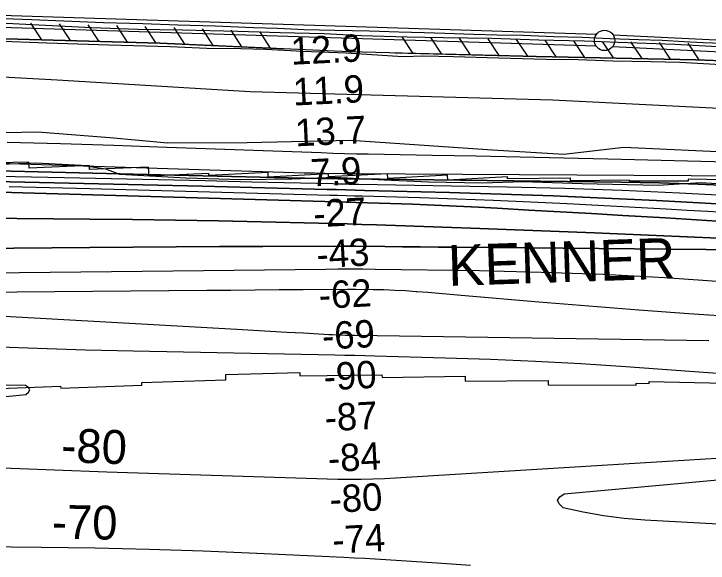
# Model space of a CAD drawing. Extents: x 3598634 to 3636690, y 517270 to 542944.
# Drawn here: x 3619650 to 3621349, y 536539 to 537883 of the extents above; entities that cross this region are included whole.
import ezdxf

# ---------------------------------------------------------------- set-up
doc = ezdxf.new("R2010")
doc.units = 0
for name, color, linetype in [('V-FLOD-BASE', 7, 'Continuous'), ('V-LEVE-TOET', 7, 'Continuous'), ('V-RIVR-EDGE', 7, 'Continuous'), ('V-RIVR-RANG', 7, 'Continuous'), ('V-ROAD-CNTR', 7, 'Continuous'), ('V-RRAP-FSHR', 7, 'Continuous'), ('V-RRAP-RVMT', 7, 'Continuous'), ('V-RRAP-RVMT-IDEN', 7, 'Continuous'), ('V-SITE-VEGE', 7, 'Continuous'), ('V-SURV-LINE', 7, 'Continuous'), ('V-TOPO-DPTH', 7, 'Continuous'), ('V-TOPO-MAJR', 7, 'Continuous'), ('V-TOPO-MINR', 7, 'Continuous'), ('V-TOPO-MINR-IDEN', 7, 'Continuous'), ('V-TOPO-WATR', 7, 'Continuous')]:
    doc.layers.add(name, color=color, linetype=linetype)

msp = doc.modelspace()

# ---------------------------------------------------------------- linework, layer by layer
at = {"layer": 'V-FLOD-BASE'}
msp.add_lwpolyline([(3619631.1, 537860.6), (3619727.3, 537855.7), (3619839.5, 537850.1), (3619953.3, 537846.2), (3620062, 537844.4), (3620198, 537841.5), (3620302, 537838.1), (3620409.5, 537835.1), (3620500.9, 537830.6), (3620612.8, 537827.6), (3620700.4, 537825.4), (3620819.8, 537823.7), (3620934.7, 537819.8), (3621045.8, 537817.1), (3621129.1, 537814.3), (3621268.8, 537809.6), (3621387, 537802.5)], dxfattribs=at)
at = {"layer": 'V-LEVE-TOET'}
msp.add_lwpolyline([(3619601.9, 537817.6), (3619730.9, 537812.3), (3619882.4, 537807.6), (3620032.5, 537803.2), (3620122.4, 537799.6), (3620205.8, 537798.6), (3620265.9, 537797), (3620357.1, 537792.4), (3620463.1, 537787.7), (3620602.1, 537779.4), (3620653.1, 537780.4), (3620725.7, 537779.4), (3620836.5, 537776.1), (3620953.2, 537772.2), (3621031.5, 537772.1), (3621116.4, 537768.2), (3621210.2, 537766.6), (3621280.4, 537765.3), (3621381.4, 537759.9)], dxfattribs=at)
at = {"layer": 'V-RIVR-EDGE'}
msp.add_lwpolyline([(3621436.4, 537463.6), (3621331.7, 537469.9), (3621226.3, 537463.5), (3621041.2, 537467.6), (3620895.4, 537472.2), (3620796.8, 537469.4), (3620665, 537471.6), (3620556.6, 537476.2), (3620435.3, 537483.2), (3620329.9, 537479.2), (3620205.5, 537477), (3620070.7, 537481), (3619909.6, 537490.6), (3619874.7, 537503.6), (3619814.7, 537512.3), (3619703.8, 537518.1), (3619616.1, 537514.6)], dxfattribs=at)
at = {"layer": 'V-ROAD-CNTR'}
msp.add_lwpolyline([(3619604.3, 537873.3), (3619692.7, 537869.9), (3619771.9, 537866.6), (3619869.6, 537862.6), (3619965.8, 537859.6), (3620051, 537856.2), (3620143, 537853.8), (3620236.8, 537850.2), (3620294.8, 537848.2), (3620360.6, 537845.4), (3620435.7, 537843.5), (3620520.8, 537841.6), (3620592.6, 537839.1), (3620653.9, 537837.8), (3620704.8, 537836.2), (3620775.4, 537833.4), (3620833.2, 537832.3), (3620896.6, 537831), (3620971.3, 537827.9), (3621040.7, 537826.3), (3621109.8, 537823.5), (3621178.6, 537820.7), (3621236.6, 537819), (3621290, 537816.2), (3621337.3, 537813.6), (3621384.5, 537811.4)], dxfattribs=at)
at = {"layer": 'V-RRAP-FSHR'}
for p, q in [((3619718.4, 537820.1), (3619691.5, 537860.9)), ((3619788.4, 537818.1), (3619761.5, 537858.9)), ((3619858.3, 537816.1), (3619831.5, 537856.9)), ((3619928.3, 537814.1), (3619901.5, 537854.9)), ((3619998.3, 537812.1), (3619971.4, 537852.9)), ((3620068.2, 537809), (3620042.1, 537850.3)), ((3620138.1, 537805.8), (3620112, 537847)), ((3620208.1, 537802.5), (3620181.9, 537843.8)), ((3620278, 537799.3), (3620251.9, 537840.5)), ((3620627.7, 537786.6), (3620600.7, 537827.2)), ((3620697.7, 537784.9), (3620670.7, 537825.6)), ((3620767.7, 537783.3), (3620740.6, 537823.9)), ((3620837.7, 537781.6), (3620810.6, 537822.3)), ((3620907.7, 537780), (3620880.6, 537820.6)), ((3620977.6, 537778.5), (3620950.5, 537819)), ((3621047.6, 537777), (3621020.5, 537817.6)), ((3621117.6, 537775.5), (3621090.4, 537816.1)), ((3621187.6, 537774.1), (3621160.4, 537814.7)), ((3621257.6, 537772.6), (3621230.4, 537813.2)), ((3621327.6, 537771.2), (3621300.4, 537811.7))]:
    msp.add_line(p, q, dxfattribs=at)
for points in [[(3624911.9, 537069.7), (3624395.1, 537183.9), (3624176.1, 537237.7), (3623809.3, 537329.7), (3623419.8, 537414.7), (3623331.5, 537441.1), (3623218.3, 537473.7), (3623089.8, 537519.2), (3622917.1, 537579.3), (3622745, 537634.4), (3622549.1, 537687.1), (3622485.1, 537703.9), (3622425.7, 537717.9), (3622357.8, 537725.7), (3622317.1, 537727.9), (3622235.6, 537731.1), (3621845.7, 537750.5), (3621319, 537771.3), (3620928.1, 537779.5), (3620470.9, 537790.3), (3620007, 537811.9), (3619513.6, 537826), (3619298.6, 537833.4)], [(3619376.1, 537830.7), (3619513.6, 537826), (3620007, 537811.9), (3620314.5, 537797.6)], [(3620582.2, 537787.7), (3620928.1, 537779.5), (3621319, 537771.3), (3621582.2, 537760.9)]]:
    msp.add_lwpolyline(points, dxfattribs=at)
at = {"layer": 'V-RRAP-RVMT'}
for p, q in [((3619686.7, 537520.7), (3619540.4, 537516.8)), ((3619687.2, 537506.1), (3619686.7, 537520.7)), ((3619834.6, 537512), (3619687.2, 537506.1)), ((3619835, 537502.9), (3619834.6, 537512)), ((3619979.8, 537507.9), (3619835, 537502.9)), ((3619980.8, 537486.1), (3619979.8, 537507.9)), ((3620126.8, 537493), (3619980.8, 537486.1)), ((3620127.1, 537488), (3620126.8, 537493)), ((3620272.2, 537494.8), (3620127.1, 537488)), ((3620272.7, 537484.1), (3620272.2, 537494.8)), ((3620420, 537492), (3620272.7, 537484.1)), ((3620420.3, 537484.4), (3620420, 537492)), ((3620564.8, 537492.2), (3620420.3, 537484.4)), ((3620565.4, 537480.7), (3620564.8, 537492.2)), ((3620711.7, 537488.6), (3620565.4, 537480.7)), ((3620712.3, 537476.5), (3620711.7, 537488.6)), ((3620858, 537484.3), (3620712.3, 537476.5)), ((3620858.1, 537479.7), (3620858, 537484.3)), ((3621012.5, 537481.5), (3620858.1, 537479.7)), ((3621012.5, 537475), (3621012.5, 537481.5)), ((3621156.9, 537476.4), (3621012.5, 537475)), ((3621156.9, 537474.2), (3621156.9, 537476.4)), ((3621300.5, 537473.9), (3621156.9, 537474.2)), ((3621300.8, 537479.2), (3621300.5, 537473.9)), ((3621457.3, 537475.2), (3621300.8, 537479.2)), ((3620168.5, 537000.4), (3620349.5, 537005.9)), ((3620168.6, 536987.4), (3620168.5, 537000.4)), ((3620349.5, 537005.9), (3620349.9, 536997.6)), ((3620349.9, 536997.6), (3620550.9, 537000.1)), ((3620550.9, 537000.1), (3620551.2, 536993.5)), ((3620551.2, 536993.5), (3620754.2, 536996.4)), ((3620754.2, 536996.4), (3620754.5, 536984.7)), ((3619764.5, 536966.9), (3619962.9, 536974.9)), ((3619962.8, 536981.4), (3620168.6, 536987.4)), ((3619962.9, 536974.9), (3619962.8, 536981.4)), ((3620754.5, 536984.7), (3620957.7, 536986.3)), ((3620957.7, 536986.3), (3620957.7, 536975.4)), ((3620957.7, 536975.4), (3621173.5, 536974.8)), ((3621173.5, 536974.8), (3621173.5, 536979.6)), ((3621173.5, 536979.6), (3621204.7, 536978.4)), ((3621204.7, 536978.4), (3621204.9, 536983.3)), ((3621204.9, 536983.3), (3621580.5, 536974.8)), ((3619615, 536966.2), (3619764, 536972)), ((3619764, 536972), (3619764.5, 536966.9))]:
    msp.add_line(p, q, dxfattribs=at)
at = {"layer": 'V-SITE-VEGE'}
for points in [[(3619428.6, 537740.2), (3619756.2, 537722), (3620228.6, 537693.1), (3620968.4, 537673.2), (3621850.2, 537629), (3622180.6, 537602.5), (3622262.5, 537586.3), (3622379.8, 537558.7), (3622449.6, 537540.4), (3622518, 537520.8), (3622590.6, 537505.4), (3622648.8, 537499), (3622719.4, 537483.7), (3622821.6, 537454.2), (3622938.9, 537424.4), (3623037.6, 537406.5)], [(3621424.6, 537543.3), (3621143.4, 537556.2), (3620996, 537539.5), (3620821.3, 537549.9), (3620474.5, 537573.6), (3620220.7, 537567.5), (3620026.9, 537567.1), (3619884.9, 537580.3), (3619707.4, 537593.5), (3619237.9, 537584.2)]]:
    msp.add_lwpolyline(points, dxfattribs=at)
at = {"layer": 'V-SURV-LINE'}
for points in [[(3619514.8, 537883.4), (3621076.4, 537834)], [(3621075.4, 537804.1), (3619513.8, 537853.4)], [(3621116.6, 537832.4), (3622394.4, 537770.1)], [(3622392.9, 537740.1), (3621115.1, 537802.5)]]:
    msp.add_lwpolyline(points, dxfattribs=at)
msp.add_circle((3621095.9, 537818.4), 25, dxfattribs=at)
at = {"layer": 'V-TOPO-DPTH'}
for points in [[(3621690, 537513.4), (3621103.6, 537528), (3620996.3, 537530.5), (3620888.9, 537532.9), (3620781.6, 537535.1), (3620674.2, 537537.1), (3620517, 537539.8), (3620488.2, 537540.4), (3620459.5, 537541.1), (3620430.7, 537542), (3620402, 537542.9), (3620024.5, 537556.7), (3619894.3, 537561.1), (3619764.1, 537565.3), (3619633.8, 537568.8)], [(3621418.9, 537462.6), (3621324.6, 537466.7), (3621230.3, 537469.5), (3621136, 537471.3), (3620481, 537479.3), (3620471.5, 537479.4), (3620462.1, 537479.6), (3620452.6, 537479.7), (3620443.2, 537479.9), (3620322.3, 537482.5), (3620252.4, 537484), (3620182.5, 537485.6), (3620112.7, 537487.2), (3620042.8, 537488.8), (3619308.7, 537506.4)], [(3619308.7, 537506.4), (3620042.8, 537488.8), (3620112.7, 537487.2), (3620182.5, 537485.6), (3620252.4, 537484), (3620322.3, 537482.5), (3620443.2, 537479.9), (3620452.6, 537479.7), (3620462.1, 537479.6), (3620471.5, 537479.4), (3620481, 537479.3), (3621136, 537471.3), (3621230.3, 537469.5), (3621324.6, 537466.7), (3621418.9, 537462.6)], [(3621699.7, 537400.9), (3621223.1, 537426.4), (3621096.4, 537432.6), (3620969.7, 537438.1), (3620843, 537442.5), (3620716.3, 537446.3), (3620508.5, 537451.5), (3620485.6, 537452.1), (3620462.8, 537452.6), (3620439.9, 537453.2), (3620417, 537453.8), (3620110.9, 537461.5), (3619966.2, 537465), (3619821.5, 537468.4), (3619676.8, 537471.6), (3619532.1, 537474.6)], [(3619532.1, 537474.6), (3619676.8, 537471.6), (3619821.5, 537468.4), (3619966.2, 537465), (3620110.9, 537461.5), (3620417, 537453.8), (3620439.9, 537453.2), (3620462.8, 537452.6), (3620485.6, 537452.1), (3620508.5, 537451.5), (3620716.3, 537446.3), (3620843, 537442.5), (3620969.7, 537438.1), (3621096.4, 537432.6), (3621223.1, 537426.4), (3621699.7, 537400.9)], [(3619557.9, 537448.7), (3620439.3, 537423.3), (3620451.4, 537423), (3620463.5, 537422.6), (3620475.6, 537422.3), (3620487.7, 537421.9), (3620571.5, 537419.4), (3620625.5, 537417.5), (3620679.4, 537415.4), (3620733.4, 537412.9), (3620787.3, 537410.1), (3620833.2, 537407.6), (3620910.1, 537403.3), (3620987, 537399), (3621063.8, 537394.5), (3621140.7, 537390.1), (3621245.2, 537383.9), (3621321, 537379.2), (3621396.7, 537374.1)], [(3621396.7, 537374.1), (3621321, 537379.2), (3621245.2, 537383.9), (3621140.7, 537390.1), (3621063.8, 537394.5), (3620987, 537399), (3620910.1, 537403.3), (3620833.2, 537407.6), (3620787.3, 537410.1), (3620733.4, 537412.9), (3620679.4, 537415.4), (3620625.5, 537417.5), (3620571.5, 537419.4), (3620487.7, 537421.9), (3620475.6, 537422.3), (3620463.5, 537422.6), (3620451.4, 537423), (3620439.3, 537423.3), (3619557.9, 537448.7)], [(3619297.8, 537385.9), (3619835.4, 537381), (3619940.5, 537379.8), (3620045.7, 537378.4), (3620150.9, 537376.5), (3620256, 537374.3), (3620395.3, 537371.2), (3620430.8, 537370.3), (3620466.3, 537369.3), (3620501.9, 537368.2), (3620537.4, 537367), (3620768.8, 537358.9), (3620920.1, 537353.3), (3621071.3, 537347.3), (3621222.5, 537340.9), (3621373.7, 537334.2)], [(3621373.7, 537334.2), (3621222.5, 537340.9), (3621071.3, 537347.3), (3620920.1, 537353.3), (3620768.8, 537358.9), (3620537.4, 537367), (3620501.9, 537368.2), (3620466.3, 537369.3), (3620430.8, 537370.3), (3620395.3, 537371.2), (3620256, 537374.3), (3620150.9, 537376.5), (3620045.7, 537378.4), (3619940.5, 537379.8), (3619835.4, 537381), (3619297.8, 537385.9)], [(3619277.9, 537306.3), (3619835.7, 537311.6), (3619941.5, 537312.5), (3620047.3, 537313.2), (3620153.2, 537313.8), (3620259, 537314.1), (3620454.6, 537314.6), (3620462.6, 537314.6), (3620470.6, 537314.6), (3620478.6, 537314.5), (3620486.6, 537314.5), (3620557.7, 537313.8), (3620601.2, 537313.4), (3620644.8, 537313), (3620688.3, 537312.6), (3620731.8, 537312.2), (3621695, 537303.4)], [(3621695, 537303.4), (3620731.8, 537312.2), (3620688.3, 537312.6), (3620644.8, 537313), (3620601.2, 537313.4), (3620557.7, 537313.8), (3620486.6, 537314.5), (3620478.6, 537314.5), (3620470.6, 537314.6), (3620462.6, 537314.6), (3620454.6, 537314.6), (3620259, 537314.1), (3620153.2, 537313.8), (3620047.3, 537313.2), (3619941.5, 537312.5), (3619835.7, 537311.6), (3619277.9, 537306.3)]]:
    msp.add_lwpolyline(points, dxfattribs=at)
at = {"layer": 'V-TOPO-MAJR'}
msp.add_lwpolyline([(3621394.2, 537227), (3621243.2, 537237), (3621092.1, 537245.2), (3620940.8, 537250.6), (3620789.5, 537254.2), (3620533.9, 537257.8), (3620503.9, 537258.2), (3620473.9, 537258.3), (3620443.9, 537258.3), (3620413.9, 537258), (3619363.7, 537246.2)], dxfattribs=at)
at = {"layer": 'V-TOPO-MINR'}
for points in [[(3621690, 537513.4), (3621103.6, 537528), (3620996.3, 537530.5), (3620888.9, 537532.9), (3620781.6, 537535.1), (3620674.2, 537537.1), (3620517, 537539.8), (3620488.2, 537540.4), (3620459.5, 537541.1), (3620430.7, 537542), (3620402, 537542.9), (3620024.5, 537556.7), (3619894.3, 537561.1), (3619764.1, 537565.3), (3619633.8, 537568.8)], [(3621447.5, 537486.5), (3620468.4, 537491.7), (3620465.1, 537491.7), (3620461.8, 537491.8), (3620458.5, 537491.8), (3620455.1, 537491.9), (3620411.1, 537492.7), (3620385.7, 537493.3), (3620360.3, 537493.9), (3620335, 537494.6), (3620309.6, 537495.3), (3619329.9, 537526.4)], [(3621419.9, 537436.9), (3621279.4, 537444.5), (3621138.9, 537450.9), (3620998.2, 537455.6), (3620857.6, 537459.1), (3620494.3, 537465.9), (3620478.4, 537466.2), (3620462.4, 537466.5), (3620446.4, 537466.9), (3620430.5, 537467.2), (3620232.7, 537471.8), (3620117.8, 537474.5), (3620002.9, 537477), (3619888.1, 537479.5), (3619773.2, 537481.9), (3619293.5, 537491.8)], [(3621699.7, 537400.9), (3621223.1, 537426.4), (3621096.4, 537432.6), (3620969.7, 537438.1), (3620843, 537442.5), (3620716.3, 537446.3), (3620508.5, 537451.5), (3620485.6, 537452.1), (3620462.8, 537452.6), (3620439.9, 537453.2), (3620417, 537453.8), (3620110.9, 537461.5), (3619966.2, 537465), (3619821.5, 537468.4), (3619676.8, 537471.6), (3619532.1, 537474.6)], [(3621399.8, 537396.7), (3621348.9, 537399.5), (3621297.9, 537402.3), (3621247, 537405.1), (3621004.5, 537418.2), (3620914.3, 537422.7), (3620824.1, 537426.8), (3620733.9, 537430.1), (3620643.6, 537433), (3620502.7, 537436.9), (3620482.9, 537437.5), (3620463.1, 537438), (3620443.3, 537438.5), (3620423.5, 537439.1), (3619835.9, 537455), (3619737, 537457.5), (3619638.1, 537460)], [(3621396.7, 537374.1), (3621321, 537379.2), (3621245.2, 537383.9), (3621140.7, 537390.1), (3621063.8, 537394.5), (3620987, 537399), (3620910.1, 537403.3), (3620833.2, 537407.6), (3620787.3, 537410.1), (3620733.4, 537412.9), (3620679.4, 537415.4), (3620625.5, 537417.5), (3620571.5, 537419.4), (3620487.7, 537421.9), (3620475.6, 537422.3), (3620463.5, 537422.6), (3620451.4, 537423), (3620439.3, 537423.3), (3619557.9, 537448.7)], [(3621373.7, 537334.2), (3621222.5, 537340.9), (3621071.3, 537347.3), (3620920.1, 537353.3), (3620768.8, 537358.9), (3620537.4, 537367), (3620501.9, 537368.2), (3620466.3, 537369.3), (3620430.8, 537370.3), (3620395.3, 537371.2), (3620256, 537374.3), (3620150.9, 537376.5), (3620045.7, 537378.4), (3619940.5, 537379.8), (3619835.4, 537381), (3619297.8, 537385.9)], [(3621695, 537303.4), (3620731.8, 537312.2), (3620688.3, 537312.6), (3620644.8, 537313), (3620601.2, 537313.4), (3620557.7, 537313.8), (3620486.6, 537314.5), (3620478.6, 537314.5), (3620470.6, 537314.6), (3620462.6, 537314.6), (3620454.6, 537314.6), (3620259, 537314.1), (3620153.2, 537313.8), (3620047.3, 537313.2), (3619941.5, 537312.5), (3619835.7, 537311.6), (3619277.9, 537306.3)], [(3621425, 537141), (3621302.5, 537149.4), (3621180, 537158.3), (3621057.5, 537168), (3620935.2, 537178.1), (3620744.5, 537194.4), (3620717.5, 537196.7), (3620690.4, 537198.9), (3620663.3, 537201.1), (3620636.3, 537203.3), (3620634.8, 537203.4), (3620608.5, 537205.2), (3620582.1, 537206.7), (3620555.7, 537207.7), (3620529.3, 537208.3), (3620486.8, 537208.9), (3620481.6, 537209), (3620476.5, 537209), (3620471.3, 537209), (3620466.2, 537209), (3620358.4, 537208.1), (3620299.3, 537207.6), (3620240.3, 537207.1), (3620181.2, 537206.6), (3620122.2, 537206.1), (3619284.5, 537199.2)], [(3621351.2, 537082.8), (3620485.2, 537096), (3620483.7, 537096), (3620480.8, 537096.1), (3620479.3, 537096.1), (3620461.7, 537096.5), (3620451.4, 537096.8), (3620441.1, 537097.2), (3620430.9, 537097.7), (3620420.6, 537098.2), (3620359.2, 537101.5), (3620318.3, 537103.8), (3620277.3, 537106.1), (3620236.4, 537108.3), (3620195.4, 537110.6), (3619567.2, 537145.9)], [(3619591.3, 537069.3), (3619708.1, 537065), (3619825, 537061.5), (3619941.9, 537058.7), (3620435.9, 537048.8), (3620460.3, 537048.3), (3620484.7, 537047.8), (3620509.1, 537047.2), (3620533.5, 537046.5), (3620705.9, 537041.9), (3620816.5, 537038.2), (3620927, 537033.5), (3621037.5, 537027.3), (3621147.9, 537020.2), (3621382.6, 537003.3)], [(3619621.8, 536946.1), (3619679, 536951.9), (3619686, 536957.7), (3619688.9, 536963.3), (3619685.5, 536968.6), (3619678.1, 536973.8), (3619300.7, 536980.6)], [(3621400.4, 536796.5), (3621343, 536793.1), (3620557.5, 536745.6), (3620528.9, 536744.3), (3620500.4, 536743.5), (3620471.8, 536743.5), (3620443.2, 536743.9), (3620004.8, 536757.4), (3619877.2, 536761.6), (3619749.6, 536766.3), (3619622.1, 536771.5)], [(3621598.6, 536622.3), (3621194.6, 536644.1), (3621143.9, 536648.3), (3621093.6, 536654.5), (3621043.7, 536663.6), (3620994.1, 536674.7), (3620984.7, 536684), (3620981, 536693), (3620986, 536701.2), (3620996.8, 536708.9), (3621615.4, 536765.2)], [(3618487.8, 536533.9), (3618612.4, 536547), (3618737.1, 536558.2), (3618862, 536566.6), (3618987.1, 536573.2), (3619196, 536581.8), (3619216.8, 536582.4), (3619237.5, 536582.9), (3619258.2, 536583.1), (3619278.9, 536583), (3619716.9, 536578.5), (3619848.9, 536576.4), (3619981, 536573.3), (3620113, 536568.8), (3620245, 536563.4), (3620457.3, 536553.6), (3620483.1, 536552.3), (3620508.9, 536550.9), (3620534.6, 536549.4), (3620560.4, 536547.7), (3620686, 536539.4), (3620767.3, 536533.8)]]:
    msp.add_lwpolyline(points, dxfattribs=at)
at = {"layer": 'V-TOPO-WATR'}
msp.add_lwpolyline([(3621418.9, 537462.6), (3621324.6, 537466.7), (3621230.3, 537469.5), (3621136, 537471.3), (3620481, 537479.3), (3620471.5, 537479.4), (3620462.1, 537479.6), (3620452.6, 537479.7), (3620443.2, 537479.9), (3620322.3, 537482.5), (3620252.4, 537484), (3620182.5, 537485.6), (3620112.7, 537487.2), (3620042.8, 537488.8), (3619308.7, 537506.4)], dxfattribs=at)

# ---------------------------------------------------------------- texts
at = {"layer": 'V-RIVR-RANG'}
for s, rotation, p in [('12.9', 2.7883, (3620329.1, 537758.8)), ('11.9', 2.7883, (3620334.2, 537658.9)), ('13.7', 2.7883, (3620339.6, 537559)), ('7.9', 2.7883, (3620377.6, 537460.8)), ('-27', 3.076, (3620384.5, 537360.6)), ('-43', 3.076, (3620392.3, 537260.8)), ('-62', 3.076, (3620397.9, 537161)), ('-69', 3.076, (3620405.9, 537061.3)), ('-90', 3.076, (3620410, 536961.4)), ('-87', 3.076, (3620412.2, 536861.3)), ('-84', 3.076, (3620420.2, 536761.6)), ('-80', 3.076, (3620424.3, 536661.7)), ('-74', 3.076, (3620431, 536561.9))]:
    msp.add_text(s, height=67, rotation=rotation, dxfattribs=at).set_placement(p)
at = {"layer": 'V-RRAP-RVMT-IDEN'}
msp.add_text('KENNER', height=100, rotation=1.9062, dxfattribs=at).set_placement((3620713.9, 537217.3))
at = {"layer": 'V-TOPO-MINR-IDEN'}
for s, rotation, p in [('-80', 357.9269, (3619764.8, 536786.5)), ('-70', 359.0922, (3619742.4, 536598.8))]:
    msp.add_text(s, height=83, rotation=rotation, dxfattribs=at).set_placement(p)

doc.saveas('drawing.dxf')
